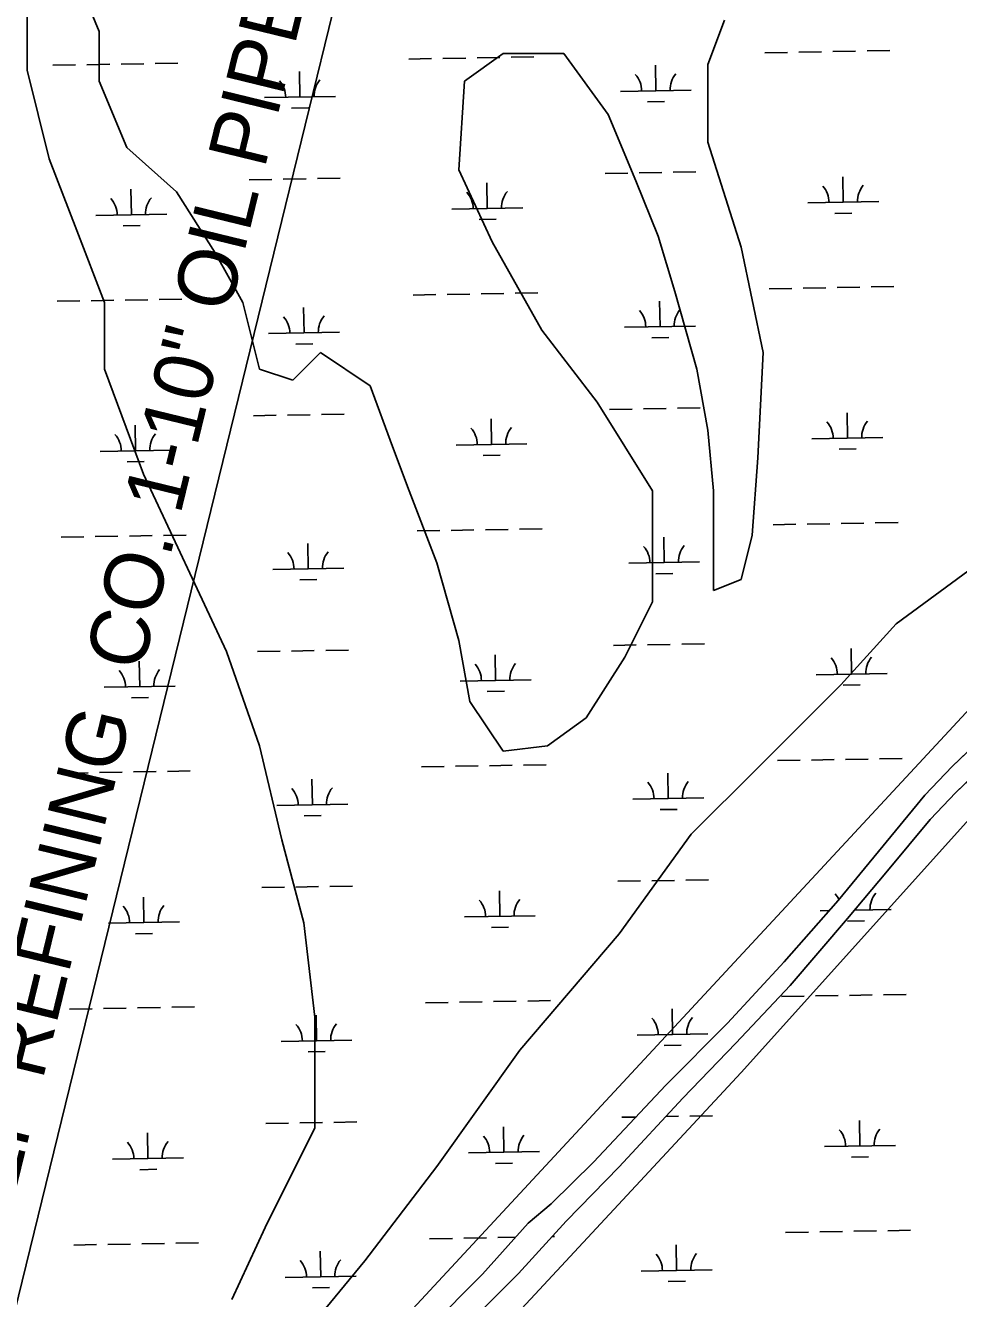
# Model space of a CAD drawing. Extents: x 3903937 to 3942190, y 260677 to 286651.
# Drawn here: x 3914602 to 3915917, y 280291 to 282085 of the extents above; entities that cross this region are included whole.
import ezdxf

# ---------------------------------------------------------------- set-up
doc = ezdxf.new("R2010")
doc.units = 0
for name, color, linetype in [('V-SITE-VEGE', 7, 'Continuous'), ('V-TOPO-SHOR', 7, 'Continuous'), ('V-UTIL-IDEN', 7, 'Continuous'), ('V-UTIL-LINE', 7, 'Continuous'), ('V-WETL-SWMP', 7, 'Continuous')]:
    doc.layers.add(name, color=color, linetype=linetype)

msp = doc.modelspace()

# ---------------------------------------------------------------- linework, layer by layer
at = {"layer": 'V-SITE-VEGE'}
for p, q in [((3914705.7, 282077.2), (3914651, 282210)), ((3914604.2, 282139.7), (3914604.2, 282022.6)), ((3915587.4, 282092.8), (3915564, 282030.4)), ((3914705.7, 282007), (3914705.7, 282077.2)), ((3915275.3, 282046), (3915220.7, 282007)), ((3915361.1, 282046), (3915275.3, 282046)), ((3915423.5, 281960.1), (3915361.1, 282046)), ((3915564, 282030.4), (3915564, 281921.1)), ((3914604.2, 282022.6), (3914635.4, 281897.7)), ((3914744.7, 281913.3), (3914705.7, 282007)), ((3915220.7, 282007), (3915212.9, 281882.1)), ((3915462.6, 281866.5), (3915423.5, 281960.1)), ((3914814.9, 281850.8), (3914744.7, 281913.3)), ((3915564, 281921.1), (3915610.8, 281772.8)), ((3914635.4, 281897.7), (3914674.5, 281796.2)), ((3915212.9, 281882.1), (3915259.7, 281780.6)), ((3914869.5, 281765), (3914814.9, 281850.8)), ((3915493.8, 281788.4), (3915462.6, 281866.5)), ((3914674.5, 281796.2), (3914713.5, 281694.7)), ((3915259.7, 281780.6), (3915329.9, 281655.7)), ((3915517.2, 281710.3), (3915493.8, 281788.4)), ((3914908.5, 281694.7), (3914869.5, 281765)), ((3915610.8, 281772.8), (3915642, 281624.4)), ((3915548.4, 281601), (3915517.2, 281710.3)), ((3914713.5, 281694.7), (3914713.5, 281601)), ((3914932, 281601), (3914908.5, 281694.7)), ((3915329.9, 281655.7), (3915407.9, 281554.2)), ((3915017.8, 281624.4), (3914978.8, 281585.4)), ((3915088, 281577.6), (3915017.8, 281624.4)), ((3915642, 281624.4), (3915634.2, 281476.1)), ((3914713.5, 281601), (3914768.1, 281452.7)), ((3914978.8, 281585.4), (3914932, 281601)), ((3915564, 281515.1), (3915548.4, 281601)), ((3915119.2, 281491.7), (3915088, 281577.6)), ((3915407.9, 281554.2), (3915486, 281429.3)), ((3915571.8, 281429.3), (3915564, 281515.1)), ((3915142.6, 281429.3), (3915119.2, 281491.7)), ((3915634.2, 281476.1), (3915626.4, 281366.8)), ((3914768.1, 281452.7), (3914885.1, 281202.9)), ((3915181.6, 281327.8), (3915142.6, 281429.3)), ((3915486, 281429.3), (3915486, 281273.1)), ((3915571.8, 281343.4), (3915571.8, 281429.3)), ((3916196, 281405.8), (3914775.9, 279875.7)), ((3915610.8, 280609.5), (3916313.1, 281390.2)), ((3915626.4, 281366.8), (3915610.8, 281304.4)), ((3915571.8, 281288.7), (3915571.8, 281343.4)), ((3915212.9, 281218.5), (3915181.6, 281327.8)), ((3915829.3, 281241.9), (3915946.3, 281327.8)), ((3915610.8, 281304.4), (3915571.8, 281288.7)), ((3915486, 281273.1), (3915446.9, 281195.1)), ((3915751.3, 281156), (3915829.3, 281241.9)), ((3915228.5, 281132.6), (3915212.9, 281218.5)), ((3914885.1, 281202.9), (3914932, 281070.1)), ((3915446.9, 281195.1), (3915392.3, 281109.2)), ((3915634.2, 281038.9), (3915751.3, 281156)), ((3915275.3, 281062.3), (3915228.5, 281132.6)), ((3915392.3, 281109.2), (3915337.7, 281070.1)), ((3914932, 281070.1), (3914963.2, 280937.4)), ((3915337.7, 281070.1), (3915275.3, 281062.3)), ((3915540.6, 280945.2), (3915634.2, 281038.9)), ((3914963.2, 280937.4), (3914994.4, 280820.3)), ((3915439.1, 280804.7), (3915540.6, 280945.2)), ((3914994.4, 280820.3), (3915010, 280687.6)), ((3915298.7, 280640.8), (3915439.1, 280804.7)), ((3915010, 280687.6), (3915010, 280531.5)), ((3915181.6, 280476.8), (3915298.7, 280640.8)), ((3915095.8, 280055.3), (3915610.8, 280609.5)), ((3915010, 280531.5), (3914939.8, 280391)), ((3915080.2, 280344.1), (3915181.6, 280476.8)), ((3914939.8, 280391), (3914892.9, 280289.5)), ((3915010, 280258.2), (3915080.2, 280344.1))]:
    msp.add_line(p, q, dxfattribs=at)
at = {"layer": 'V-TOPO-SHOR'}
for points in [[(3915171, 280249.6), (3915246.2, 280325.2), (3915310.6, 280397.1), (3915342.8, 280424.2), (3915402.9, 280482.8), (3915504.8, 280591.6), (3915591.4, 280678.8), (3915671.3, 280765.2), (3915747.5, 280851.9), (3915804.3, 280920.9), (3915869.6, 281000.2), (3915908.4, 281041), (3915962.7, 281092.8)], [(3915224.5, 280253.7), (3915297, 280326.2), (3915364.1, 280399.9), (3915439, 280476.2), (3915528.7, 280573), (3915603.4, 280650.7), (3915679.9, 280731.9), (3915760.9, 280826.7), (3915817.2, 280893.9), (3915877.3, 280965.9), (3915913.6, 281004.2), (3915972.8, 281060.8)]]:
    msp.add_lwpolyline(points, dxfattribs=at)
at = {"layer": 'V-UTIL-LINE'}
msp.add_lwpolyline([(3915773.8, 284334.8), (3915506, 284028.1), (3914530.5, 280044.6)], dxfattribs=at)
at = {"layer": 'V-WETL-SWMP'}
for p, q in [((3915692.3, 282047.8), (3915724.3, 282048.3)), ((3915740.3, 282048.6), (3915772.3, 282049.2)), ((3915788.3, 282049.5), (3915820.3, 282050)), ((3914688.6, 282030.1), (3914720.6, 282030.7)), ((3914736.6, 282031), (3914768.6, 282031.5)), ((3914784.6, 282031.8), (3914816.6, 282032.4)), ((3915142.5, 282038.1), (3915174.5, 282038.7)), ((3915190.5, 282038.9), (3915222.5, 282039.5)), ((3915238.5, 282039.8), (3915270.5, 282040.4)), ((3915286.4, 282040.6), (3915318.4, 282041.2)), ((3915644.3, 282046.9), (3915676.3, 282047.5)), ((3914640.6, 282029.3), (3914672.6, 282029.8)), ((3914988.8, 281984.6), (3914988.2, 282020.6)), ((3915490.6, 281993.5), (3915490, 282029.5)), ((3915440.6, 281992.6), (3915540.6, 281994.4)), ((3914938.8, 281983.8), (3915038.8, 281985.5)), ((3915478.9, 281977.8), (3915502.9, 281978.3)), ((3914977.1, 281969), (3915001.1, 281969.4)), ((3914965.4, 281868.8), (3914997.4, 281869.3)), ((3915013.4, 281869.6), (3915045.4, 281870.2)), ((3915419.3, 281876.8), (3915451.3, 281877.3)), ((3915467.3, 281877.6), (3915499.2, 281878.2)), ((3915515.2, 281878.5), (3915547.2, 281879)), ((3915754.9, 281836.2), (3915754.2, 281872.2)), ((3914751.2, 281818.6), (3914750.6, 281854.6)), ((3914917.4, 281867.9), (3914949.4, 281868.5)), ((3915253, 281827.4), (3915252.4, 281863.4)), ((3915704.9, 281835.4), (3915804.9, 281837.1)), ((3914701.2, 281817.7), (3914801.2, 281819.5)), ((3915203, 281826.5), (3915303, 281828.3)), ((3915743.1, 281820.6), (3915767.1, 281821)), ((3914739.5, 281802.9), (3914763.5, 281803.4)), ((3915241.3, 281811.8), (3915265.3, 281812.2)), ((3915244.3, 281707.2), (3915276.3, 281707.7)), ((3915292.3, 281708), (3915324.3, 281708.6)), ((3915650.2, 281714.3), (3915682.2, 281714.9)), ((3915698.1, 281715.2), (3915730.1, 281715.7)), ((3915746.1, 281716), (3915778.1, 281716.6)), ((3915794.1, 281716.8), (3915826.1, 281717.4)), ((3914646.5, 281696.6), (3914678.5, 281697.2)), ((3914694.5, 281697.5), (3914726.5, 281698.1)), ((3914742.5, 281698.3), (3914774.5, 281698.9)), ((3914790.5, 281699.2), (3914822.5, 281699.7)), ((3915148.3, 281705.5), (3915180.3, 281706)), ((3915196.3, 281706.3), (3915228.3, 281706.9)), ((3915496.5, 281660.9), (3915495.8, 281696.8)), ((3914994.7, 281652), (3914994, 281688)), ((3915446.5, 281660), (3915546.5, 281661.7)), ((3914944.7, 281651.1), (3915044.6, 281652.9)), ((3914982.9, 281636.4), (3915006.9, 281636.8)), ((3915484.8, 281645.2), (3915508.8, 281645.6)), ((3915521.1, 281545.8), (3915553.1, 281546.4)), ((3914923.3, 281535.3), (3914955.3, 281535.9)), ((3914971.3, 281536.2), (3915003.3, 281536.7)), ((3915019.3, 281537), (3915051.3, 281537.6)), ((3915258.9, 281494.8), (3915258.3, 281530.8)), ((3915425.1, 281544.1), (3915457.1, 281544.7)), ((3915473.1, 281545), (3915505.1, 281545.6)), ((3915760.7, 281503.6), (3915760.1, 281539.6)), ((3914757.1, 281486), (3914756.4, 281521.9)), ((3915208.9, 281493.9), (3915308.9, 281495.7)), ((3915710.7, 281502.7), (3915810.7, 281504.5)), ((3914707.1, 281485.1), (3914807.1, 281486.8)), ((3915247.2, 281479.1), (3915271.2, 281479.6)), ((3915749, 281488), (3915773, 281488.4)), ((3914745.3, 281470.3), (3914769.3, 281470.7)), ((3915800, 281384.2), (3915832, 281384.8)), ((3914748.3, 281365.7), (3914780.3, 281366.3)), ((3914796.3, 281366.6), (3914828.3, 281367.1)), ((3915154.2, 281372.9), (3915186.2, 281373.4)), ((3915202.2, 281373.7), (3915234.2, 281374.3)), ((3915250.2, 281374.5), (3915282.2, 281375.1)), ((3915298.2, 281375.4), (3915330.2, 281375.9)), ((3915656, 281381.7), (3915688, 281382.2)), ((3915704, 281382.5), (3915736, 281383.1)), ((3915752, 281383.4), (3915784, 281383.9)), ((3914652.4, 281364), (3914684.3, 281364.6)), ((3914700.3, 281364.9), (3914732.3, 281365.4)), ((3915000.5, 281319.4), (3914999.9, 281355.4)), ((3915502.3, 281328.2), (3915501.7, 281364.2)), ((3914950.5, 281318.5), (3915050.5, 281320.3)), ((3915452.3, 281327.4), (3915552.3, 281329.1)), ((3915490.6, 281312.6), (3915514.6, 281313)), ((3914988.8, 281303.8), (3915012.8, 281304.2)), ((3915025.1, 281204.4), (3915057.1, 281204.9)), ((3915431, 281211.5), (3915463, 281212.1)), ((3915479, 281212.4), (3915511, 281212.9)), ((3915527, 281213.2), (3915559, 281213.8)), ((3915766.6, 281171), (3915765.9, 281207)), ((3914762.9, 281153.3), (3914762.3, 281189.3)), ((3914929.1, 281202.7), (3914961.1, 281203.3)), ((3914977.1, 281203.5), (3915009.1, 281204.1)), ((3915264.7, 281162.2), (3915264.1, 281198.2)), ((3915716.6, 281170.1), (3915816.6, 281171.9)), ((3914712.9, 281152.4), (3914812.9, 281154.2)), ((3915214.8, 281161.3), (3915314.7, 281163)), ((3915754.9, 281155.4), (3915778.8, 281155.8)), ((3914751.2, 281137.7), (3914775.2, 281138.1)), ((3915253, 281146.5), (3915277, 281146.9)), ((3915962.7, 281092.8), (3915908.4, 281041)), ((3915304, 281042.8), (3915336, 281043.3)), ((3915661.9, 281049.1), (3915693.9, 281049.6)), ((3915709.9, 281049.9), (3915741.9, 281050.5)), ((3915757.9, 281050.8), (3915789.8, 281051.3)), ((3915805.8, 281051.6), (3915837.8, 281052.2)), ((3915913.6, 281004.2), (3915972.8, 281060.8)), ((3914658.2, 281031.4), (3914690.2, 281032)), ((3914706.2, 281032.2), (3914738.2, 281032.8)), ((3914754.2, 281033.1), (3914786.2, 281033.6)), ((3914802.2, 281033.9), (3914834.2, 281034.5)), ((3915160, 281040.2), (3915192, 281040.8)), ((3915208, 281041.1), (3915240, 281041.6)), ((3915256, 281041.9), (3915288, 281042.5)), ((3915508.2, 280995.6), (3915507.6, 281031.6)), ((3915908.4, 281041), (3915869.6, 281000.2)), ((3915006.4, 280986.8), (3915005.7, 281022.8)), ((3915458.2, 280994.7), (3915558.2, 280996.5)), ((3915869.6, 281000.2), (3915804.3, 280920.9)), ((3915877.3, 280965.9), (3915913.6, 281004.2)), ((3914956.4, 280985.9), (3915056.4, 280987.7)), ((3914994.6, 280971.1), (3915018.6, 280971.6)), ((3915496.5, 280980), (3915520.5, 280980.4)), ((3915817.2, 280893.9), (3915877.3, 280965.9)), ((3915804.3, 280920.9), (3915747.5, 280851.9)), ((3915760.9, 280826.7), (3915817.2, 280893.9)), ((3914935, 280870.1), (3914967, 280870.6)), ((3914983, 280870.9), (3915015, 280871.5)), ((3915031, 280871.8), (3915063, 280872.3)), ((3915270.6, 280829.5), (3915270, 280865.5)), ((3915436.8, 280878.9), (3915468.8, 280879.5)), ((3915484.8, 280879.7), (3915516.8, 280880.3)), ((3915532.8, 280880.6), (3915564.8, 280881.2)), ((3914768.8, 280820.7), (3914768.1, 280856.7)), ((3915747.5, 280851.9), (3915671.3, 280765.2)), ((3915220.6, 280828.7), (3915320.6, 280830.4)), ((3915722.4, 280837.5), (3915735, 280837.7)), ((3915770.6, 280838.3), (3915822.4, 280839.3)), ((3915772.4, 280838.4), (3915772.4, 280840.5)), ((3914718.8, 280819.8), (3914818.8, 280821.6)), ((3915258.9, 280813.9), (3915282.9, 280814.3)), ((3915679.9, 280731.9), (3915760.9, 280826.7)), ((3915760.7, 280822.7), (3915784.7, 280823.2)), ((3914757, 280805.1), (3914781, 280805.5)), ((3915671.3, 280765.2), (3915591.4, 280678.8)), ((3915603.4, 280650.7), (3915679.9, 280731.9)), ((3915165.9, 280707.6), (3915197.9, 280708.2)), ((3915213.9, 280708.5), (3915245.9, 280709)), ((3915261.9, 280709.3), (3915293.9, 280709.9)), ((3915309.9, 280710.1), (3915341.9, 280710.7)), ((3915667.7, 280716.4), (3915699.7, 280717)), ((3915715.7, 280717.3), (3915747.7, 280717.8)), ((3915763.7, 280718.1), (3915795.7, 280718.7)), ((3915811.7, 280719), (3915843.7, 280719.5)), ((3914664.1, 280698.8), (3914696.1, 280699.3)), ((3914712.1, 280699.6), (3914744, 280700.2)), ((3914760, 280700.5), (3914792, 280701)), ((3914808, 280701.3), (3914840, 280701.9)), ((3915012.2, 280654.2), (3915011.6, 280690.1)), ((3915514, 280663), (3915513.4, 280699)), ((3915591.4, 280678.8), (3915504.8, 280591.6)), ((3914962.2, 280653.3), (3915062.2, 280655)), ((3915464.1, 280662.1), (3915564, 280663.9)), ((3915528.7, 280573), (3915603.4, 280650.7)), ((3915000.5, 280638.5), (3915024.5, 280638.9)), ((3915502.3, 280647.3), (3915526.3, 280647.8)), ((3915504.8, 280591.6), (3915402.9, 280482.8)), ((3915439, 280476.2), (3915528.7, 280573)), ((3915442.7, 280546.3), (3915462.7, 280546.6)), ((3915504.9, 280547.4), (3915522.7, 280547.7)), ((3915538.7, 280548), (3915570.7, 280548.5)), ((3915778.3, 280505.7), (3915777.7, 280541.7)), ((3914774.6, 280488.1), (3914774, 280524.1)), ((3914940.8, 280537.4), (3914972.8, 280538)), ((3914988.8, 280538.3), (3915020.8, 280538.9)), ((3915036.8, 280539.1), (3915068.8, 280539.7)), ((3915276.5, 280496.9), (3915275.8, 280532.9)), ((3915728.3, 280504.9), (3915828.3, 280506.6)), ((3914724.6, 280487.2), (3914824.6, 280489)), ((3915226.5, 280496), (3915326.5, 280497.8)), ((3915766.6, 280490.1), (3915790.6, 280490.5)), ((3914762.9, 280472.4), (3914786.9, 280472.9)), ((3915264.7, 280481.3), (3915288.7, 280481.7)), ((3915402.9, 280482.8), (3915342.8, 280424.2)), ((3915364.1, 280399.9), (3915439, 280476.2)), ((3915342.8, 280424.2), (3915310.6, 280397.1)), ((3915310.6, 280397.1), (3915246.2, 280325.2)), ((3915297, 280326.2), (3915364.1, 280399.9)), ((3915673.6, 280383.8), (3915705.6, 280384.4)), ((3915721.6, 280384.7), (3915753.6, 280385.2)), ((3915769.6, 280385.5), (3915801.6, 280386.1)), ((3915817.6, 280386.3), (3915849.5, 280386.9)), ((3914669.9, 280366.1), (3914701.9, 280366.7)), ((3914717.9, 280367), (3914749.9, 280367.6)), ((3914765.9, 280367.8), (3914797.9, 280368.4)), ((3914813.9, 280368.7), (3914845.9, 280369.2)), ((3915171.7, 280375), (3915203.7, 280375.5)), ((3915219.7, 280375.8), (3915251.7, 280376.4)), ((3915267.7, 280376.7), (3915292.7, 280377.1)), ((3915344.2, 280378), (3915347.7, 280378.1)), ((3915519.9, 280330.4), (3915519.3, 280366.4)), ((3915018.1, 280321.5), (3915017.4, 280357.5)), ((3915246.2, 280325.2), (3915171, 280249.6)), ((3915224.5, 280253.7), (3915297, 280326.2)), ((3915469.9, 280329.5), (3915569.9, 280331.2)), ((3914968.1, 280320.6), (3915068.1, 280322.4)), ((3915508.2, 280314.7), (3915532.2, 280315.1)), ((3915006.3, 280305.9), (3915030.3, 280306.3))]:
    msp.add_line(p, q, dxfattribs=at)
for centre, start, end in [((3915435.4, 281993), 0.2366, 41.7802), ((3915545.9, 281994.9), 140.2366, 181.7802), ((3914933.6, 281984.1), 0.2366, 41.7802), ((3915044, 281986.1), 140.2366, 181.7802), ((3915308.3, 281828.9), 140.2366, 181.7802), ((3915699.6, 281835.7), 0.2366, 41.7802), ((3915810.1, 281837.7), 140.2366, 181.7802), ((3914696, 281818.1), 0.2366, 41.7802), ((3914806.4, 281820), 140.2366, 181.7802), ((3915197.8, 281826.9), 0.2366, 41.7802), ((3914939.4, 281651.5), 0.2366, 41.7802), ((3915049.9, 281653.5), 140.2366, 181.7802), ((3915441.2, 281660.4), 0.2366, 41.7802), ((3915551.7, 281662.3), 140.2366, 181.7802), ((3914812.3, 281487.4), 140.2366, 181.7802), ((3915203.7, 281494.3), 0.2366, 41.7802), ((3915314.1, 281496.2), 140.2366, 181.7802), ((3915705.5, 281503.1), 0.2366, 41.7802), ((3915816, 281505.1), 140.2366, 181.7802), ((3914701.8, 281485.5), 0.2366, 41.7802), ((3915447.1, 281327.7), 0.2366, 41.7802), ((3915557.6, 281329.7), 140.2366, 181.7802), ((3914945.3, 281318.9), 0.2366, 41.7802), ((3915055.7, 281320.8), 140.2366, 181.7802), ((3915711.3, 281170.5), 0.2366, 41.7802), ((3915821.8, 281172.4), 140.2366, 181.7802), ((3914707.7, 281152.8), 0.2366, 41.7802), ((3914818.1, 281154.8), 140.2366, 181.7802), ((3915209.5, 281161.7), 0.2366, 41.7802), ((3915320, 281163.6), 140.2366, 181.7802), ((3914951.1, 280986.3), 0.2366, 41.7802), ((3915061.6, 280988.2), 140.2366, 181.7802), ((3915452.9, 280995.1), 0.2366, 41.7802), ((3915563.4, 280997.1), 140.2366, 181.7802), ((3915215.4, 280829), 0.2366, 41.7802), ((3915325.8, 280831), 140.2366, 181.7802), ((3915717.2, 280837.9), 26.2608, 41.7802), ((3915827.7, 280839.8), 140.2366, 181.7802), ((3914713.5, 280820.2), 0.2366, 41.7802), ((3914824, 280822.2), 140.2366, 181.7802), ((3915458.8, 280662.5), 0.2366, 41.7802), ((3915569.3, 280664.4), 140.2366, 181.7802), ((3914957, 280653.7), 0.2366, 41.7802), ((3915067.4, 280655.6), 140.2366, 181.7802), ((3915723, 280505.3), 0.2366, 41.7802), ((3915833.5, 280507.2), 140.2366, 181.7802), ((3914719.4, 280487.6), 0.2366, 41.7802), ((3914829.9, 280489.5), 140.2366, 181.7802), ((3915221.2, 280496.4), 0.2366, 41.7802), ((3915331.7, 280498.4), 140.2366, 181.7802), ((3914962.8, 280321), 0.2366, 41.7802), ((3915073.3, 280323), 140.2366, 181.7802), ((3915464.7, 280329.9), 0.2366, 41.7802), ((3915575.1, 280331.8), 140.2366, 181.7802)]:
    msp.add_arc(centre, 35.2, start, end, dxfattribs=at)

# ---------------------------------------------------------------- texts
at = {"layer": 'V-UTIL-IDEN'}
msp.add_text('GULF REFINING  CO. 1-10" OIL PIPELINE', height=83, rotation=76.3099, dxfattribs=at).set_placement((3914548.6, 280279.8))

doc.saveas('drawing.dxf')
